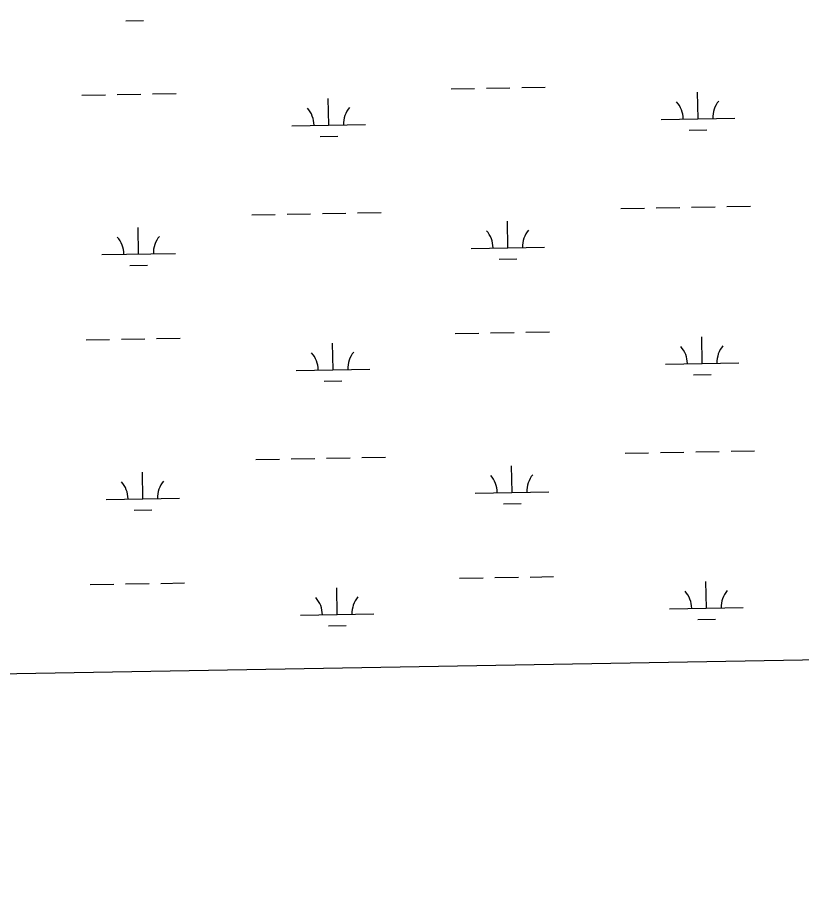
# Model space of a CAD drawing. Extents: x 3887375 to 3925618, y 296674 to 322633.
# Drawn here: x 3908812 to 3909878, y 302106 to 303293 of the extents above; entities that cross this region are included whole.
import ezdxf

# ---------------------------------------------------------------- set-up
doc = ezdxf.new("R2010")
doc.units = 0
doc.layers.add('V-GRID-FRAM', color=7, linetype='Continuous')
doc.layers.add('V-WETL-SWMP', color=7, linetype='Continuous')

msp = doc.modelspace()

# ---------------------------------------------------------------- linework, layer by layer
at = {"layer": 'V-GRID-FRAM'}
msp.add_lwpolyline([(3891343.3, 320285.8), (3923192.8, 320832.5), (3923512.8, 302652.9), (3891647.4, 302105.9), (3891343.3, 320285.8)], dxfattribs=at)
at = {"layer": 'V-WETL-SWMP'}
for p, q in [((3908959.4, 303288.2), (3908983.4, 303288.6)), ((3909401.6, 303195.8), (3909433.6, 303196.3)), ((3909449.6, 303196.6), (3909481.6, 303197.1)), ((3909497.6, 303197.4), (3909529.6, 303198)), ((3908899.7, 303187.1), (3908931.7, 303187.7)), ((3908947.7, 303188), (3908979.7, 303188.5)), ((3908995.7, 303188.8), (3909027.7, 303189.3)), ((3909235.3, 303146.5), (3909234.7, 303182.5)), ((3909737.2, 303155.1), (3909736.6, 303191.1)), ((3909185.3, 303145.6), (3909285.3, 303147.3)), ((3909687.2, 303154.2), (3909787.2, 303155.9)), ((3909725.4, 303139.4), (3909749.4, 303139.9)), ((3909223.6, 303130.8), (3909247.6, 303131.2)), ((3909632.4, 303033.2), (3909664.4, 303033.7)), ((3909680.4, 303034), (3909712.4, 303034.6)), ((3909728.4, 303034.8), (3909760.4, 303035.4)), ((3909776.4, 303035.7), (3909808.4, 303036.2)), ((3909130.6, 303024.6), (3909162.6, 303025.1)), ((3909178.6, 303025.4), (3909210.6, 303026)), ((3909226.6, 303026.2), (3909258.6, 303026.8)), ((3909274.6, 303027), (3909306.5, 303027.6)), ((3908976.9, 302971.2), (3908976.3, 303007.2)), ((3909478.7, 302979.8), (3909478.1, 303015.8)), ((3909428.7, 302978.9), (3909528.7, 302980.7)), ((3908926.9, 302970.3), (3909026.9, 302972)), ((3909467, 302964.2), (3909491, 302964.6)), ((3908965.1, 302955.6), (3908989.1, 302956)), ((3909407.3, 302863.1), (3909439.3, 302863.7)), ((3909455.3, 302864), (3909487.3, 302864.5)), ((3909503.3, 302864.8), (3909535.3, 302865.3)), ((3908905.5, 302854.5), (3908937.5, 302855.1)), ((3908953.5, 302855.3), (3908985.4, 302855.9)), ((3909001.4, 302856.2), (3909033.4, 302856.7)), ((3909742.9, 302822.5), (3909742.3, 302858.4)), ((3909241.1, 302813.8), (3909240.4, 302849.8)), ((3909191.1, 302813), (3909291, 302814.7)), ((3909692.9, 302821.6), (3909792.9, 302823.3)), ((3909731.2, 302806.8), (3909755.1, 302807.2)), ((3909229.3, 302798.2), (3909253.3, 302798.6)), ((3909638.1, 302700.6), (3909670.1, 302701.1)), ((3909686.1, 302701.4), (3909718.1, 302701.9)), ((3909734.1, 302702.2), (3909766.1, 302702.8)), ((3909782.1, 302703), (3909814.1, 302703.6)), ((3909136.3, 302692), (3909168.3, 302692.5)), ((3909184.3, 302692.8), (3909216.3, 302693.3)), ((3909232.3, 302693.6), (3909264.3, 302694.1)), ((3909280.3, 302694.4), (3909312.3, 302695)), ((3908982.6, 302638.6), (3908982, 302674.6)), ((3909484.4, 302647.2), (3909483.8, 302683.2)), ((3908932.6, 302637.7), (3909032.6, 302639.4)), ((3909434.4, 302646.3), (3909534.4, 302648)), ((3909472.7, 302631.5), (3909496.7, 302632)), ((3908970.9, 302622.9), (3908994.8, 302623.3)), ((3909413, 302530.5), (3909445, 302531.1)), ((3909461, 302531.3), (3909493, 302531.9)), ((3909509, 302532.1), (3909541, 302532.7)), ((3908911.2, 302521.9), (3908943.2, 302522.4)), ((3908959.2, 302522.7), (3908991.2, 302523.3)), ((3909007.2, 302523.5), (3909039.1, 302524.1)), ((3909748.6, 302489.8), (3909748, 302525.8)), ((3909246.8, 302481.2), (3909246.1, 302517.2)), ((3909196.8, 302480.4), (3909296.8, 302482.1)), ((3909698.6, 302489), (3909798.6, 302490.7)), ((3909736.9, 302474.2), (3909760.9, 302474.6)), ((3909235, 302465.6), (3909259, 302466)), ((3910283.4, 302425.8), (3905408.1, 302342.1))]:
    msp.add_line(p, q, dxfattribs=at)
for centre, start, end in [((3909290.6, 303147.9), 140.2115, 181.7552), ((3909681.9, 303154.6), 0.2115, 41.7552), ((3909792.4, 303156.5), 140.2115, 181.7552), ((3909180.1, 303146), 0.2115, 41.7552), ((3908921.6, 302970.7), 0.2115, 41.7552), ((3909032.1, 302972.6), 140.2115, 181.7552), ((3909423.5, 302979.3), 0.2115, 41.7552), ((3909533.9, 302981.2), 140.2115, 181.7552), ((3909687.6, 302822), 0.2115, 41.7552), ((3909798.1, 302823.9), 140.2115, 181.7552), ((3909185.8, 302813.4), 0.2115, 41.7552), ((3909296.3, 302815.3), 140.2115, 181.7552), ((3908927.3, 302638.1), 0.2115, 41.7552), ((3909037.8, 302640), 140.2115, 181.7552), ((3909429.2, 302646.7), 0.2115, 41.7552), ((3909539.6, 302648.6), 140.2115, 181.7552), ((3909693.4, 302489.4), 0.2115, 41.7552), ((3909803.8, 302491.2), 140.2115, 181.7552), ((3909191.5, 302480.7), 0.2115, 41.7552), ((3909302, 302482.6), 140.2115, 181.7552)]:
    msp.add_arc(centre, 35.2, start, end, dxfattribs=at)

doc.saveas('drawing.dxf')
